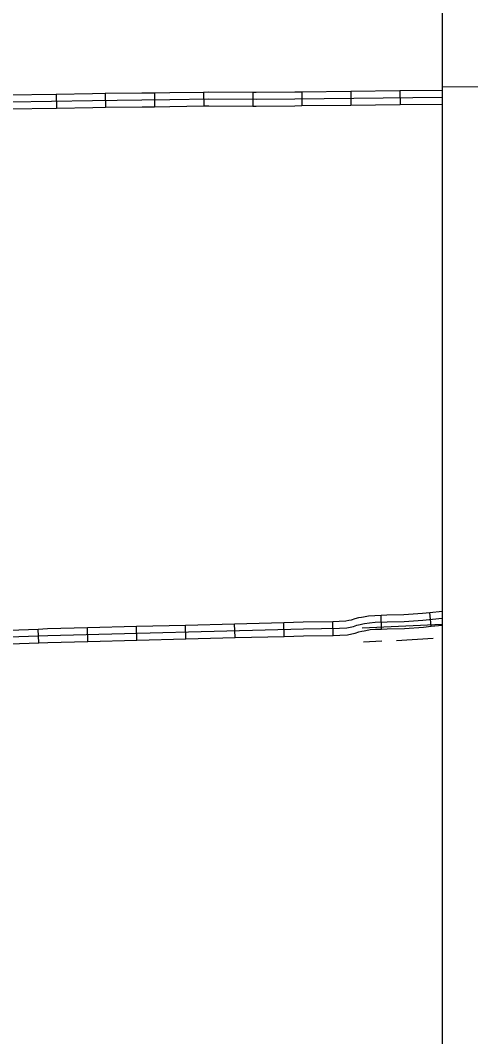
# Model space of a CAD drawing. Extents: x 1164457 to 1439835, y 1590918 to 1773502.
# Drawn here: x 1345284 to 1350127, y 1657351 to 1668278 of the extents above; entities that cross this region are included whole.
import ezdxf

# ---------------------------------------------------------------- set-up
doc = ezdxf.new("R2010")
doc.units = 0
for name, color, linetype in [('Level 32', 7, 'Continuous'), ('Level 4', 7, 'Continuous'), ('Level 43', 7, 'Continuous'), ('R_Draft', 7, 'Continuous')]:
    doc.layers.add(name, color=color, linetype=linetype)

msp = doc.modelspace()

# ---------------------------------------------------------------- linework, layer by layer
at = {"layer": 'Level 32'}
for p, q in [((1348839, 1667513), (1348840, 1667363)), ((1349366, 1667519), (1349368, 1667369)), ((1345670, 1667482), (1345673, 1667332)), ((1346198, 1667490), (1346201, 1667340)), ((1346727, 1667496), (1346728, 1667346)), ((1347254, 1667504), (1347257, 1667354)), ((1347784, 1667502), (1347783, 1667352)), ((1348311, 1667507), (1348312, 1667358)), ((1349170, 1661733), (1349165, 1661883)), ((1349702, 1661763), (1349687, 1661913)), ((1345482, 1661584), (1345477, 1661734)), ((1346009, 1661599), (1346005, 1661749)), ((1346537, 1661613), (1346533, 1661763)), ((1347065, 1661627), (1347061, 1661777)), ((1347593, 1661641), (1347589, 1661791)), ((1348121, 1661654), (1348117, 1661804)), ((1348648, 1661666), (1348645, 1661816))]:
    msp.add_line(p, q, dxfattribs=at)
for points in [[(1348839, 1667513), (1348311, 1667507)], [(1349366, 1667519), (1348839, 1667513)], [(1349820, 1667523), (1349366, 1667519)], [(1349820, 1667448), (1348236, 1667432), (1347820, 1667427), (1347310, 1667430), (1346892, 1667422), (1346592, 1667421), (1346062, 1667413), (1344736, 1667392), (1344356, 1667395), (1343797, 1667402)], [(1345670, 1667482), (1345142, 1667474)], [(1346198, 1667490), (1346061, 1667488), (1345670, 1667482)], [(1346727, 1667496), (1346592, 1667496), (1346198, 1667490)], [(1347254, 1667504), (1346891, 1667497), (1346727, 1667496)], [(1347784, 1667502), (1347310, 1667505), (1347254, 1667504)], [(1348311, 1667507), (1348235, 1667507), (1347820, 1667502), (1347784, 1667502)], [(1345673, 1667332), (1345145, 1667324)], [(1346201, 1667340), (1346063, 1667338), (1345673, 1667332)], [(1346728, 1667346), (1346593, 1667346), (1346201, 1667340)], [(1347257, 1667354), (1346893, 1667347), (1346728, 1667346)], [(1347783, 1667352), (1347311, 1667355), (1347257, 1667354)], [(1348312, 1667358), (1348237, 1667357), (1347820, 1667352), (1347783, 1667352)], [(1348840, 1667363), (1348312, 1667358)], [(1349368, 1667369), (1348840, 1667363)], [(1349820, 1667373), (1349368, 1667369)], [(1342313, 1661571), (1342514, 1661582), (1342983, 1661596), (1344426, 1661630), (1344954, 1661641), (1345579, 1661663), (1348328, 1661735), (1348717, 1661742), (1348794, 1661746), (1348833, 1661755), (1348866, 1661762), (1348904, 1661775), (1348940, 1661783), (1348968, 1661789), (1348986, 1661792), (1349038, 1661802), (1349099, 1661806), (1349228, 1661810), (1349411, 1661816), (1349614, 1661830), (1349820, 1661850)], [(1348645, 1661816), (1348714, 1661817), (1348784, 1661821), (1348817, 1661828), (1348846, 1661834), (1348884, 1661847), (1348924, 1661856), (1348954, 1661862), (1348973, 1661866), (1349028, 1661876), (1349095, 1661881), (1349165, 1661883)], [(1349165, 1661883), (1349225, 1661885), (1349407, 1661891), (1349608, 1661905), (1349687, 1661913)], [(1349687, 1661913), (1349820, 1661926)], [(1344950, 1661716), (1344952, 1661716), (1345477, 1661734)], [(1345477, 1661734), (1345577, 1661738), (1346005, 1661749)], [(1346005, 1661749), (1346533, 1661763)], [(1346533, 1661763), (1347061, 1661777)], [(1347061, 1661777), (1347589, 1661791)], [(1347589, 1661791), (1348117, 1661804)], [(1348117, 1661804), (1348326, 1661810), (1348645, 1661816)], [(1348648, 1661666), (1348720, 1661667), (1348804, 1661672), (1348849, 1661681), (1348886, 1661689), (1348925, 1661702), (1348956, 1661710), (1348981, 1661715), (1349000, 1661718), (1349047, 1661727), (1349103, 1661731), (1349170, 1661733)], [(1349170, 1661733), (1349230, 1661735), (1349415, 1661741), (1349621, 1661755), (1349702, 1661763)], [(1349702, 1661763), (1349820, 1661775)], [(1346009, 1661599), (1346537, 1661613)], [(1346537, 1661613), (1347065, 1661627)], [(1347065, 1661627), (1347593, 1661641)], [(1347593, 1661641), (1348121, 1661654)], [(1348121, 1661654), (1348330, 1661660), (1348648, 1661666)], [(1344954, 1661566), (1344956, 1661566), (1345482, 1661584)], [(1345482, 1661584), (1345581, 1661588), (1346009, 1661599)]]:
    msp.add_lwpolyline(points, dxfattribs=at)
at = {"layer": 'Level 4'}
msp.add_lwpolyline([(1349820, 1667567), (1355820, 1667550)], dxfattribs=at)
at = {"layer": 'Level 43'}
for points in [[(1348960, 1661748), (1349820, 1661786)], [(1349329, 1661611), (1349725, 1661635)], [(1348974, 1661597), (1349172, 1661606)]]:
    msp.add_lwpolyline(points, dxfattribs=at)
at = {"layer": 'R_Draft'}
msp.add_lwpolyline([(1246398, 1678582), (1349820, 1678582), (1349820, 1614471), (1246398, 1614471)], close=True, dxfattribs=at)

doc.saveas('drawing.dxf')
